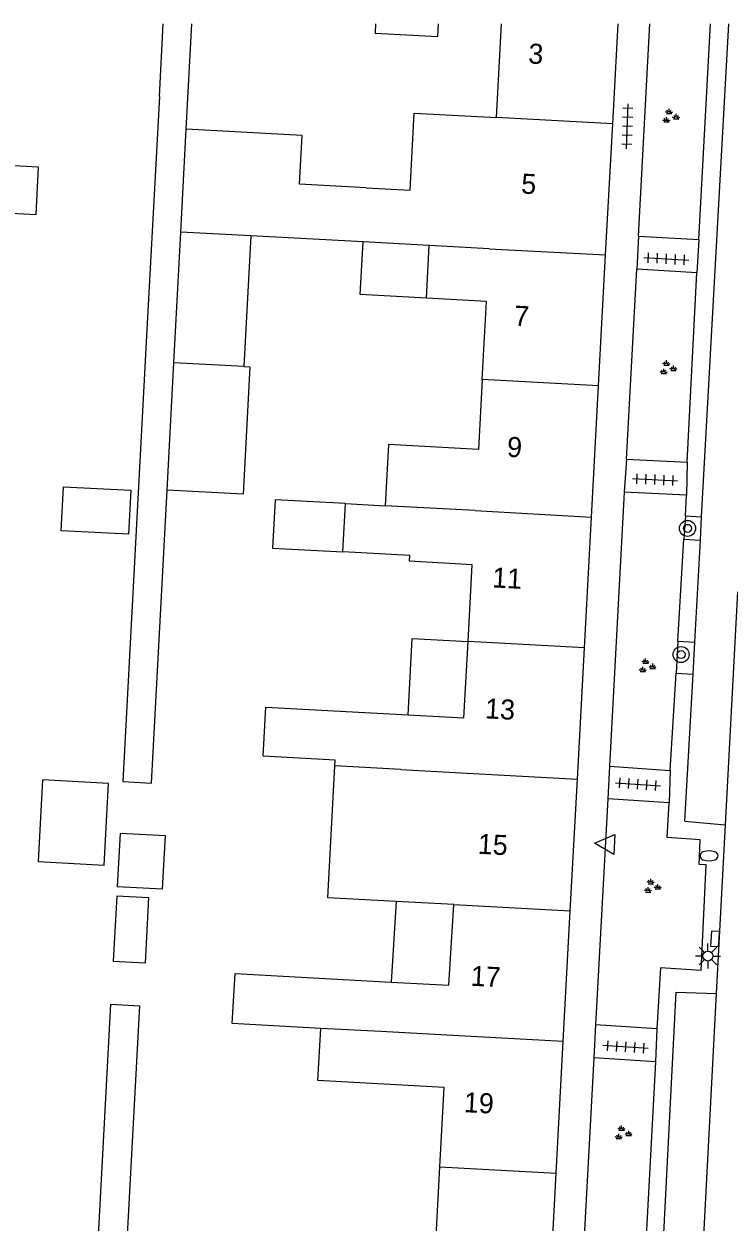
# Model space of a CAD drawing. Extents: x 132998 to 136004, y 396998 to 398512.
# Drawn here: x 133186.4 to 133221.6, y 398440.2 to 398500 of the extents above; entities that cross this region are included whole.
import ezdxf

# ---------------------------------------------------------------- set-up
doc = ezdxf.new("R2010")
doc.units = 0
for name, color, linetype in [('gg-afsc-erfafscheiding', 7, 'Continuous'), ('gg-anno-huisnummerreeks BGT', 7, 'Continuous'), ('gg-bbg-gedigitaliseerde bebouwing', 7, 'Continuous'), ('gg-bbg-gedigitaliseerde bijgebouw', 7, 'Continuous'), ('gg-bbg-hoofdgebouw', 7, 'Continuous'), ('gg-bbg-luifel en loopbrug', 7, 'Continuous'), ('gg-bbg-tussenscheiding', 7, 'Continuous'), ('gg-knt-verharding', 7, 'Continuous'), ('gg-knt-verharding nz', 7, 'Continuous'), ('gt-grn-groengrens', 7, 'Continuous'), ('gt-grn-weggrens', 7, 'Continuous'), ('gt-symb-boom', 7, 'Continuous'), ('gt-symb-brandkraan', 7, 'Continuous'), ('gt-symb-groenvak', 7, 'Continuous'), ('gt-symb-kolk', 7, 'Continuous'), ('gt-symb-lichtmast', 7, 'Continuous'), ('gt-symb-tegel verharding', 7, 'Continuous'), ('gt-symb-waterafsluiter', 7, 'Continuous')]:
    doc.layers.add(name, color=color, linetype=linetype)

# ---------------------------------------------------------------- blocks, each defined once
blk = doc.blocks.new('gt0-TEG1')
at = {"layer": 'gt-symb-tegel verharding'}
for p, q in [((-1.125, 0), (1.125, 0)), ((-0.9, -0.25), (-0.9, 0.25)), ((-0.45, -0.25), (-0.45, 0.25)), ((0, -0.25), (0, 0.25)), ((0.45, -0.25), (0.45, 0.25)), ((0.9, -0.25), (0.9, 0.25))]:
    blk.add_line(p, q, dxfattribs=at)
blk = doc.blocks.new('gt0-GRVAK')
at = {"layer": 'gt-symb-groenvak'}
for p, q in [((-0.11, 0.189), (-0.228, 0.24)), ((-0.182, 0.153), (0.088, 0.153)), ((-0.091, 0.211), (-0.156, 0.322)), ((-0.047, 0.214), (-0.047, 0.393)), ((-0.004, 0.211), (0.061, 0.322)), ((0.015, 0.189), (0.133, 0.24)), ((0.262, -0.052), (0.197, 0.059)), ((0.305, -0.049), (0.305, 0.13)), ((0.349, -0.052), (0.414, 0.059)), ((-0.245, -0.228), (-0.363, -0.177)), ((-0.318, -0.264), (-0.047, -0.264)), ((-0.226, -0.206), (-0.291, -0.095)), ((-0.183, -0.203), (-0.183, -0.024)), ((-0.139, -0.206), (-0.074, -0.095)), ((-0.12, -0.228), (-0.002, -0.177)), ((0.243, -0.074), (0.125, -0.023)), ((0.17, -0.11), (0.441, -0.11)), ((0.368, -0.074), (0.486, -0.023))]:
    blk.add_line(p, q, dxfattribs=at)
blk = doc.blocks.new('gt0-BOOM')
at = {"layer": 'gt-symb-boom'}
for radius in [0.4, 0.2]:
    blk.add_circle((0, 0), radius, dxfattribs=at)
blk = doc.blocks.new('gt0-LMAST')
at = {"layer": 'gt-symb-lichtmast'}
for p, q in [((-0.005, 0.246), (-0.005, 0.621)), ((-0.182, 0.173), (-0.447, 0.438)), ((0.172, 0.173), (0.437, 0.438)), ((-0.255, -0.004), (-0.63, -0.004)), ((-0.182, -0.181), (-0.447, -0.446)), ((-0.005, -0.254), (-0.005, -0.629)), ((0.437, -0.446), (0.172, -0.181)), ((0.245, -0.004), (0.62, -0.004))]:
    blk.add_line(p, q, dxfattribs=at)
blk.add_circle((-0.005, -0.004), 0.25, dxfattribs=at)
blk = doc.blocks.new('gt0-BR')
at = {"layer": 'gt-symb-brandkraan'}
for centre, radius, start, end in [((-0.244, 0), 0.206, 107.56694, 252.43307), ((0.599, -2.664), 3, 106.89205, 107.56694), ((0, -0.691), 0.938, 73.10799, 106.89205), ((-0.599, -2.664), 3, 72.43309, 73.10799), ((0.244, 0), 0.206, 287.56695, 72.43309), ((0.599, 2.664), 3, 252.43307, 253.10797), ((0, 0.691), 0.938, 253.10797, 286.89206), ((-0.599, 2.664), 3, 286.89206, 287.56695)]:
    blk.add_arc(centre, radius, start, end, dxfattribs=at)
blk = doc.blocks.new('gt0-KOLK')
at = {"layer": 'gt-symb-kolk'}
blk.add_lwpolyline([(0, 0), (0.375, 0), (0.375, 0.4), (-0.375, 0.4), (-0.375, 0), (0, 0)], dxfattribs=at)
blk = doc.blocks.new('gt0-WAFSL')
at = {"layer": 'gt-symb-waterafsluiter'}
for p, q in [((-0.5, -0.333), (0, 0.667)), ((0, 0.667), (0.5, -0.333)), ((0.5, -0.333), (-0.5, -0.333))]:
    blk.add_line(p, q, dxfattribs=at)

msp = doc.modelspace()

# ---------------------------------------------------------------- linework, layer by layer
at = {"layer": 'gg-afsc-erfafscheiding'}
for p, q in [((133193.164, 398496.38), (133193.357, 398500)), ((133194.506, 398494.748), (133194.786, 398500)), ((133193.164, 398496.38), (133192.543, 398484.748))]:
    msp.add_line(p, q, dxfattribs=at)
for points in [[(133192.543, 398484.748), (133191.339, 398462.202), (133192.764, 398462.121), (133193.545, 398476.742)], [(133179.394, 398411.516), (133187.763, 398411.07), (133188.662, 398412.055), (133190.746, 398451.096), (133192.171, 398451.016), (133191.428, 398437.107)]]:
    msp.add_lwpolyline(points, dxfattribs=at)
at = {"layer": 'gg-bbg-gedigitaliseerde bebouwing'}
for p, q in [((133209.972, 398495.328), (133210.224, 398500)), ((133194.232, 398489.618), (133194.506, 398494.748)), ((133197.727, 398489.43), (133194.232, 398489.618)), ((133203.329, 398489.128), (133197.727, 398489.43)), ((133209.477, 398486.161), (133206.482, 398486.323)), ((133209.267, 398482.267), (133209.477, 398486.161)), ((133202.439, 398476.067), (133204.42, 398475.96)), ((133208.768, 398473.02), (133205.639, 398473.19)), ((133208.561, 398469.186), (133208.768, 398473.02)), ((133208.356, 398465.381), (133208.561, 398469.186)), ((133205.57, 398465.532), (133208.356, 398465.381)), ((133207.853, 398456.065), (133204.968, 398456.22)), ((133207.147, 398442.974), (133207.361, 398446.938)), ((133206.921, 398438.783), (133207.147, 398442.974))]:
    msp.add_line(p, q, dxfattribs=at)
for points in [[(133203.475, 398491.824), (133205.67, 398491.706), (133205.878, 398495.549), (133209.972, 398495.328)], [(133203.475, 398491.824), (133200.153, 398492.003), (133200.284, 398494.437), (133194.506, 398494.748)], [(133209.267, 398482.267), (133209.078, 398478.772), (133204.585, 398479.015), (133204.42, 398475.96)], [(133205.639, 398473.19), (133205.654, 398473.473), (133202.308, 398473.655)], [(133201.917, 398462.979), (133201.933, 398463.274), (133198.338, 398463.468), (133198.47, 398465.915), (133205.57, 398465.532)], [(133204.968, 398456.22), (133201.562, 398456.404), (133201.917, 398462.979)], [(133204.722, 398452.2), (133207.606, 398452.04), (133207.853, 398456.065)], [(133201.212, 398449.887), (133196.795, 398450.135), (133196.936, 398452.629), (133204.722, 398452.2)], [(133207.361, 398446.938), (133201.071, 398447.278), (133201.212, 398449.887)]]:
    msp.add_lwpolyline(points, dxfattribs=at)
at = {"layer": 'gg-bbg-gedigitaliseerde bijgebouw'}
for p, q in [((133207.052, 398499.372), (133207.086, 398500)), ((133193.545, 398476.742), (133193.884, 398483.099)), ((133197.379, 398482.91), (133193.884, 398483.099))]:
    msp.add_line(p, q, dxfattribs=at)
for points in [[(133203.948, 398500), (133203.923, 398499.541), (133207.052, 398499.372)], [(133183.606, 398490.672), (133187.01, 398490.489), (133187.139, 398492.859), (133183.733, 398493.042)], [(133206.482, 398486.323), (133203.186, 398486.501), (133203.329, 398489.128)], [(133197.379, 398482.91), (133197.679, 398482.894), (133197.339, 398476.539), (133193.545, 398476.742)], [(133188.271, 398474.718), (133188.389, 398476.914), (133191.747, 398476.733), (133191.629, 398474.537), (133188.271, 398474.718)], [(133202.439, 398476.067), (133198.938, 398476.255), (133198.808, 398473.843), (133202.308, 398473.655)], [(133190.407, 398458.035), (133190.624, 398462.102), (133187.331, 398462.28), (133187.114, 398458.213), (133190.407, 398458.035)], [(133191.059, 398456.965), (133193.324, 398456.844), (133193.466, 398459.486), (133191.2, 398459.607), (133191.059, 398456.965)]]:
    msp.add_lwpolyline(points, dxfattribs=at)
at = {"layer": 'gg-bbg-hoofdgebouw'}
for p, q in [((133215.775, 398495.01), (133216.044, 398500)), ((133215.422, 398488.48), (133215.775, 398495.01)), ((133215.07, 398481.949), (133215.422, 398488.48)), ((133214.716, 398475.399), (133215.07, 398481.949)), ((133214.364, 398468.868), (133214.716, 398475.399)), ((133214.011, 398462.328), (133214.364, 398468.868)), ((133213.656, 398455.757), (133214.011, 398462.328)), ((133213.305, 398449.237), (133213.656, 398455.757)), ((133212.95, 398442.666), (133213.305, 398449.237)), ((133212.588, 398435.961), (133212.95, 398442.666))]:
    msp.add_line(p, q, dxfattribs=at)
at = {"layer": 'gg-bbg-luifel en loopbrug'}
for p, q in [((133193.884, 398483.099), (133194.232, 398489.618)), ((133197.727, 398489.43), (133197.379, 398482.91)), ((133204.968, 398456.22), (133204.722, 398452.2))]:
    msp.add_line(p, q, dxfattribs=at)
for points in [[(133205.57, 398465.532), (133205.776, 398469.339), (133208.561, 398469.186)], [(133190.861, 398453.245), (133192.469, 398453.156), (133192.642, 398456.401), (133191.034, 398456.49), (133190.861, 398453.245)]]:
    msp.add_lwpolyline(points, dxfattribs=at)
at = {"layer": 'gg-bbg-tussenscheiding'}
for p, q in [((133215.775, 398495.01), (133209.972, 398495.328)), ((133206.623, 398488.95), (133203.329, 398489.128)), ((133206.482, 398486.323), (133206.623, 398488.95)), ((133209.619, 398488.788), (133206.623, 398488.95)), ((133209.619, 398488.788), (133215.422, 398488.48)), ((133215.07, 398481.949), (133209.267, 398482.267)), ((133202.308, 398473.655), (133202.439, 398476.067)), ((133208.914, 398475.717), (133204.42, 398475.96)), ((133208.914, 398475.717), (133214.716, 398475.399)), ((133214.364, 398468.868), (133208.561, 398469.186)), ((133205.212, 398462.798), (133201.917, 398462.979)), ((133205.212, 398462.798), (133208.208, 398462.636)), ((133208.208, 398462.636), (133214.011, 398462.328)), ((133207.853, 398456.065), (133213.656, 398455.757)), ((133204.208, 398449.724), (133201.212, 398449.887)), ((133207.502, 398449.545), (133204.208, 398449.724)), ((133213.305, 398449.237), (133207.502, 398449.545)), ((133207.147, 398442.974), (133212.95, 398442.666))]:
    msp.add_line(p, q, dxfattribs=at)
at = {"layer": 'gg-knt-verharding'}
for p, q in [((133217.061, 398489.418), (133217.631, 398500)), ((133220.063, 398489.253), (133220.649, 398500)), ((133220.21, 398475.413), (133221.561, 398500)), ((133217.061, 398489.418), (133220.063, 398489.253)), ((133216.461, 398478.282), (133216.974, 398487.76)), ((133219.971, 398487.588), (133216.974, 398487.76)), ((133219.482, 398478.141), (133219.971, 398487.588)), ((133216.461, 398478.282), (133219.482, 398478.141)), ((133216.349, 398476.632), (133215.612, 398462.975)), ((133219.458, 398476.487), (133216.349, 398476.632)), ((133219.397, 398475.461), (133219.458, 398476.487)), ((133219.397, 398475.461), (133220.21, 398475.413)), ((133220.146, 398474.249), (133220.21, 398475.413)), ((133219.028, 398469.205), (133219.329, 398474.297)), ((133219.329, 398474.297), (133220.146, 398474.249)), ((133219.867, 398469.159), (133220.146, 398474.249)), ((133219.028, 398469.205), (133219.867, 398469.159)), ((133219.779, 398467.565), (133219.867, 398469.159)), ((133218.648, 398462.76), (133218.934, 398467.611)), ((133218.934, 398467.611), (133219.779, 398467.565)), ((133219.376, 398460.233), (133219.779, 398467.565)), ((133215.612, 398462.975), (133218.648, 398462.76)), ((133215.534, 398461.343), (133214.916, 398450.06)), ((133218.585, 398461.138), (133215.534, 398461.343)), ((133219.376, 398460.233), (133221.383, 398460.047)), ((133221.383, 398460.047), (133220.936, 398451.622)), ((133217.976, 398449.857), (133214.916, 398450.06)), ((133214.827, 398448.418), (133214.284, 398438.367)), ((133217.903, 398448.216), (133214.827, 398448.418)), ((133217.903, 398448.216), (133217.385, 398438.399))]:
    msp.add_line(p, q, dxfattribs=at)
for points in [[(133220.183, 398452.781), (133220.435, 398458.044), (133220.079, 398458.061), (133220.14, 398459.289), (133218.495, 398459.416), (133218.585, 398461.138)], [(133220.183, 398452.781), (133218.158, 398452.902), (133217.976, 398449.857)], [(133218.253, 398438.354), (133218.944, 398451.685), (133220.936, 398451.622)]]:
    msp.add_lwpolyline(points, dxfattribs=at)
at = {"layer": 'gg-knt-verharding nz'}
for p, q in [((133222, 398471.671), (133221.383, 398460.047)), ((133220.936, 398451.622), (133218.03, 398396.258))]:
    msp.add_line(p, q, dxfattribs=at)
at = {"layer": 'gt-grn-groengrens'}
for p, q in [((133219.397, 398475.461), (133219.329, 398474.297)), ((133219.028, 398469.205), (133218.934, 398467.611))]:
    msp.add_line(p, q, dxfattribs=at)
at = {"layer": 'gt-grn-weggrens'}
for p, q in [((133217.061, 398489.418), (133216.974, 398487.76)), ((133220.063, 398489.253), (133219.971, 398487.588)), ((133216.461, 398478.282), (133216.349, 398476.632)), ((133219.482, 398478.141), (133219.458, 398476.487)), ((133215.612, 398462.975), (133215.534, 398461.343)), ((133218.648, 398462.76), (133218.585, 398461.138)), ((133214.916, 398450.06), (133214.827, 398448.418)), ((133217.976, 398449.857), (133217.903, 398448.216))]:
    msp.add_line(p, q, dxfattribs=at)

# ---------------------------------------------------------------- block references
at = {"layer": 'gt-symb-boom'}
for p in [(133219.504, 398474.834), (133219.186, 398468.539)]:
    msp.add_blockref('gt0-BOOM', p, dxfattribs=at)
at = {"layer": 'gt-symb-brandkraan'}
msp.add_blockref('gt0-BR', (133220.579, 398458.496), dxfattribs=at)
at = {"layer": 'gt-symb-groenvak'}
for p in [(133218.634, 398495.378), (133218.503, 398482.825), (133217.463, 398467.954), (133217.722, 398456.953), (133216.266, 398444.652)]:
    msp.add_blockref('gt0-GRVAK', p, dxfattribs=at)
at = {"layer": 'gt-symb-kolk', "rotation": 86.3307459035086}
msp.add_blockref('gt0-KOLK', (133221.082, 398454.338), dxfattribs=at)
at = {"layer": 'gt-symb-lichtmast'}
msp.add_blockref('gt0-LMAST', (133220.527, 398453.501), dxfattribs=at)
at = {"layer": 'gt-symb-tegel verharding'}
for p, rotation in [((133216.505, 398494.889), 88.10803458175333), ((133218.447, 398488.281), -3.2688529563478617), ((133217.884, 398477.266), -2.693611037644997), ((133217.03, 398462.07), -3.840747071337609), ((133216.412, 398448.959), 176.21640975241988)]:
    msp.add_blockref('gt0-TEG1', p, dxfattribs=dict(at, rotation=rotation))
at = {"layer": 'gt-symb-waterafsluiter', "rotation": 86.90594194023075}
msp.add_blockref('gt0-WAFSL', (133215.524, 398459.086), dxfattribs=at)

# ---------------------------------------------------------------- texts
at = {"layer": 'gg-anno-huisnummerreeks BGT'}
for s, p in [('3', (133211.543, 398498.033)), ('5', (133211.192, 398491.541)), ('7', (133210.837, 398484.952)), ('9', (133210.484, 398478.412)), ('11', (133209.743, 398471.892)), ('13', (133209.39, 398465.357)), ('15', (133209.026, 398458.602)), ('17', (133208.67, 398452.016)), ('19', (133208.33, 398445.71))]:
    msp.add_text(s, height=1, rotation=356.9, dxfattribs=at).set_placement(p)

doc.saveas('drawing.dxf')
